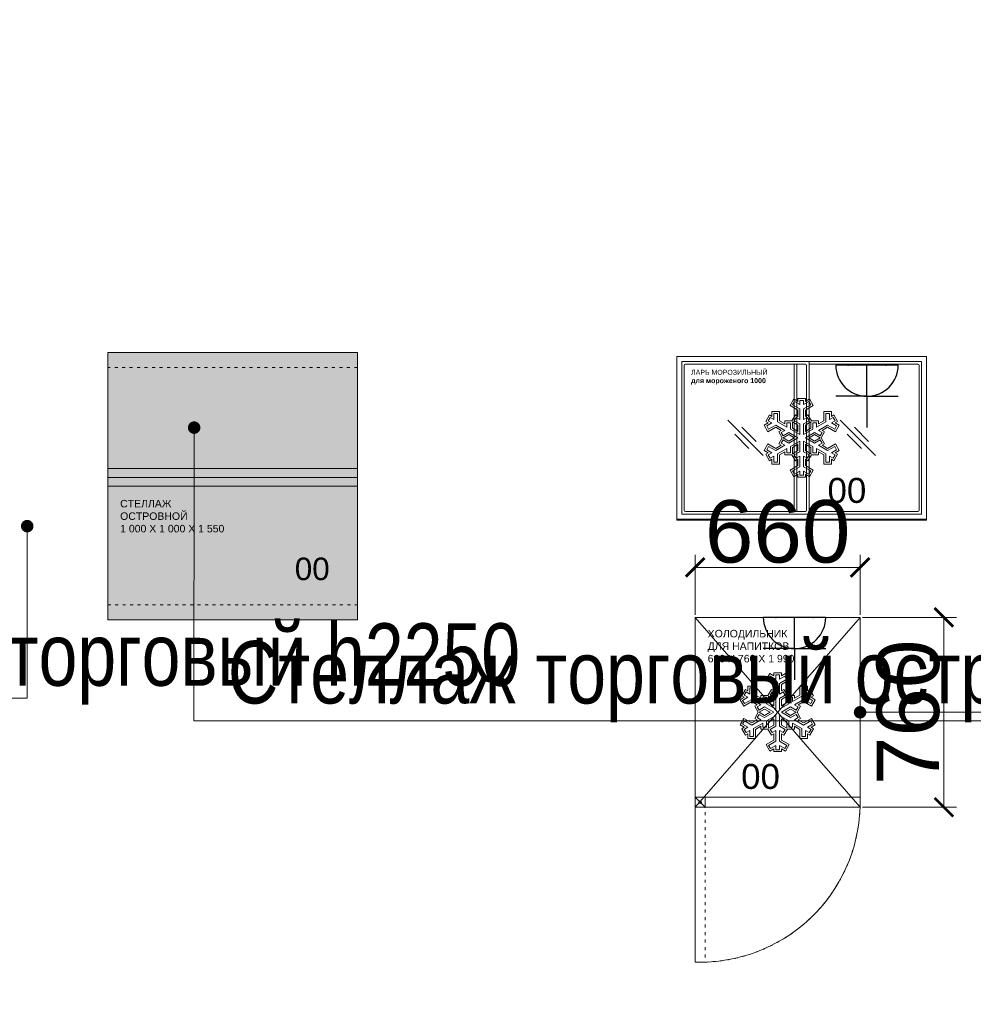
# Model space of a CAD drawing. Header units: millimetres. Extents: x -692150 to 2662533, y -92609 to 65084.
# Tile 617 of 656: x -39124 to -35306, y 36732 to 40674. Entities that reach past the tile are written whole.
import ezdxf
from ezdxf import colors
from ezdxf.entities.mleader import LeaderData, LeaderLine
from ezdxf.math import Vec2, Vec3

# ---------------------------------------------------------------- set-up
doc = ezdxf.new("R2010")
doc.units = ezdxf.units.MM
doc.linetypes.add('ACAD_ISO03W100', pattern=[30, 12, -18])
doc.layers.get('Defpoints').update_dxf_attribs({"color": 30})
doc.layers.add('09_АР_Мебель', color=7, linetype='Continuous', lineweight=9, true_color=0x000000)
doc.layers.add('1. ПОДЛОЖКА', color=7, linetype='Continuous', lineweight=0, true_color=0x9b9292)
doc.layers.add('11_АР_Номер мебели', color=1, linetype='Continuous', lineweight=13, plot=False)
doc.layers.add('17_АР_Текст', color=235, linetype='Continuous', lineweight=0)
doc.layers.add('ЭОМ', color=7, linetype='Continuous')
doc.styles.add('_ТЕКСТОВЫЙ', font='arial.ttf', dxfattribs={"width": 0.8})
doc.styles.get("Standard").update_dxf_attribs({"font": 'arial.ttf'})
doc.dimstyles.new('Standard (100)', dxfattribs={"dimtxt": 250, "dimasz": 75, "dimexe": 50, "dimexo": 10, "dimgap": 15, "dimtad": 1, "dimdec": 0, "dimrnd": 5, "dimtxsty": 'Standard', "dimblk": 'ARCHTICK', "dimcen": 0.09, "dimclrd": 7, "dimclre": 7, "dimclrt": 256, "dimazin": 0, "dimtfac": 1, "dimtdec": 0, "dimtofl": 0, "dimtmove": 1, "dimatfit": 0, "dimfxl": 2, "dimlwd": 0, "dimlwe": 0, "dimarcsym": 0})

# ---------------------------------------------------------------- blocks, each defined once
blk = doc.blocks.new('Стеллаж торговый островной 1000х1000х1550')
at = {"layer": '09_АР_Мебель', "lineweight": 0, "true_color": 0xff52ff, "transparency": 33554483}
h = blk.add_hatch(color=211, dxfattribs=at)
h.dxf.hatch_style = 1
h.paths.add_polyline_path([(1000, 0), (0, 0), (0, -500), (1000, -500)])
h.paths.add_polyline_path([(1000, -500), (0, -500), (0, -1070), (1000, -1070)])
at = {"layer": '09_АР_Мебель'}
for p, q in [((1000, 0), (0, 0)), ((0, 0), (0, -500)), ((1000, -500), (1000, 0)), ((0, -500), (0, -1070)), ((1000, -1070), (1000, -500)), ((1000, -535), (0, -535)), ((0, -1070), (1000, -1070))]:
    blk.add_line(p, q, dxfattribs=at)
at = {"layer": '09_АР_Мебель', "linetype": 'ACAD_ISO03W100', "lineweight": 0}
for p, q in [((1000, -60), (0, -60)), ((0, -1010), (1000, -1010))]:
    blk.add_line(p, q, dxfattribs=at)
at = {"layer": '09_АР_Мебель', "lineweight": 0}
blk.add_line((0, -465), (1000, -465), dxfattribs=at)
at = {"flags": 1}
for tag, p in [('КОД_ОБОРУДОВАНИЯ', (593.6, 78.5)), ('ДОП_ИНФОРМАЦИЯ', (593.6, 26.4)), ('ДОГОВОР', (1035.6, 0))]:
    blk.add_attdef(tag, p, '', height=25, dxfattribs=at)
at = {"layer": '09_АР_Мебель', "insert": (50, -590), "char_height": 30, "attachment_point": 1}
blk.add_mtext_dynamic_manual_height_columns('СТЕЛЛАЖ \\PОСТРОВНОЙ\\P1 000 Х 1 000 Х 1 550', width=770.948, gutter_width=12.5, heights=[0], dxfattribs=at)
at = {"layer": '11_АР_Номер мебели'}
blk.add_attdef('Номер', (749, -911.2), '', height=90, dxfattribs=at)
blk = doc.blocks.new('*U267')
at = {"layer": '1. ПОДЛОЖКА'}
blk.add_lwpolyline([(0, 0), (1000, 0), (1000, -1070), (0, -1070)], close=True, dxfattribs=at)
blk.add_lwpolyline([(1000, -500), (0, -500)], dxfattribs=at)
blk.add_blockref('Стеллаж торговый островной 1000х1000х1550', (0, 0)).add_auto_attribs({'Номер': '00'})
blk = doc.blocks.new('A$C21545FF3')
at = {"layer": 'ЭОМ', "color": 0, "linetype": 'Continuous', "lineweight": 30}
for p, q in [((-125, 125), (-125, 250)), ((-125, 125), (-250, 125)), ((-125, 125), (0, 125)), ((-125, 125), (-125, 0)), ((-250, 0), (0, 0))]:
    blk.add_line(p, q, dxfattribs=at)
blk.add_arc((-125, 0), 125, 0, 180, dxfattribs=at)
for p in [(-200, 0), (-50, 0)]:
    blk.add_point(p, dxfattribs=at)
blk = doc.blocks.new('Холодильник для напитков 660х760х1990')
at = {"layer": '09_АР_Мебель'}
for p, q in [((0, -760), (0, 0)), ((0, 0), (218.5, -251.6)), ((0, 0), (660, 0)), ((441.5, -251.6), (660, 0)), ((660, -760), (660, 0)), ((0, -760), (218.5, -508.4)), ((441.5, -508.4), (660, -760)), ((0, -720), (40, -760)), ((40, -720), (40, -760)), ((660, -760), (0, -760))]:
    blk.add_line(p, q, dxfattribs=at)
at = {"layer": '09_АР_Мебель', "color": 252, "lineweight": 0}
for p, q in [((283.5, -250.5), (298.5, -224.5)), ((293.8, -247.7), (301.3, -234.8)), ((298.5, -224.5), (315, -234)), ((301.3, -234.8), (322.5, -247)), ((315, -234), (315, -222.5)), ((315, -222.5), (345, -222.5)), ((322.5, -247), (322.5, -230)), ((322.5, -230), (337.5, -230)), ((337.5, -230), (337.5, -247)), ((337.5, -247), (358.7, -234.8)), ((345, -222.5), (345, -234)), ((345, -234), (361.5, -224.5)), ((358.7, -234.8), (366.2, -247.7)), ((361.5, -224.5), (376.5, -250.5)), ((211.1, -294), (211.1, -275)), ((211.1, -275), (241.1, -275)), ((241.1, -275), (241.1, -311.3)), ((315, -268.7), (283.5, -250.5)), ((322.5, -264.3), (293.8, -247.7)), ((315, -294), (315, -268.7)), ((322.5, -307), (322.5, -264.3)), ((366.2, -247.7), (337.5, -264.3)), ((337.5, -264.3), (337.5, -307)), ((376.5, -250.5), (345, -268.7)), ((345, -268.7), (345, -294)), ((418.9, -311.3), (418.9, -275)), ((418.9, -275), (448.9, -275)), ((448.9, -275), (448.9, -294)), ((186.1, -314.2), (201.1, -288.3)), ((196.1, -320), (186.1, -314.2)), ((196.3, -311.5), (203.8, -298.5)), ((211.1, -320), (196.3, -311.5)), ((201.1, -288.3), (211.1, -294)), ((203.8, -298.5), (218.6, -307)), ((218.6, -307), (218.6, -282.5)), ((218.6, -282.5), (233.6, -282.5)), ((233.6, -282.5), (233.6, -315.7)), ((241.1, -311.3), (263, -324)), ((263, -324), (263, -312.5)), ((263, -312.5), (291, -312.5)), ((291, -312.5), (305, -288.3)), ((300.3, -311.5), (307.8, -298.5)), ((322.5, -324.3), (300.3, -311.5)), ((305, -288.3), (315, -294)), ((307.8, -298.5), (322.5, -307)), ((337.5, -307), (352.2, -298.5)), ((359.7, -311.5), (337.5, -324.3)), ((345, -294), (355, -288.3)), ((352.2, -298.5), (359.7, -311.5)), ((355, -288.3), (369, -312.5)), ((369, -312.5), (397, -312.5)), ((397, -324), (418.9, -311.3)), ((397, -312.5), (397, -324)), ((426.4, -315.7), (426.4, -282.5)), ((426.4, -282.5), (441.4, -282.5)), ((441.4, -282.5), (441.4, -307)), ((441.4, -307), (456.2, -298.5)), ((448.9, -294), (458.9, -288.3)), ((463.7, -311.5), (448.9, -320)), ((456.2, -298.5), (463.7, -311.5)), ((458.9, -288.3), (473.9, -314.2)), ((473.9, -314.2), (463.9, -320)), ((179.6, -329.5), (196.1, -320)), ((194.6, -355.5), (179.6, -329.5)), ((189.9, -332.3), (211.1, -320)), ((197.4, -345.2), (189.9, -332.3)), ((226.1, -337.3), (194.6, -355.5)), ((226.1, -328.7), (197.4, -345.2)), ((263, -350), (226.1, -328.7)), ((248, -350), (226.1, -337.3)), ((233.6, -315.7), (270.5, -337)), ((238.1, -355.8), (248, -350)), ((248.3, -358.5), (263, -350)), ((270.5, -337), (270.5, -320)), ((270.5, -320), (285.5, -320)), ((285.5, -320), (285.5, -345.7)), ((285.5, -345.7), (322.5, -367)), ((315, -328.7), (293, -316)), ((293, -316), (293, -341.3)), ((293, -341.3), (315, -354)), ((315, -354), (315, -328.7)), ((322.5, -367), (322.5, -324.3)), ((337.5, -324.3), (337.5, -367)), ((337.5, -367), (374.5, -345.7)), ((367, -316), (345, -328.7)), ((345, -328.7), (345, -354)), ((345, -354), (367, -341.3)), ((367, -341.3), (367, -316)), ((374.5, -345.7), (374.5, -320)), ((374.5, -320), (389.5, -320)), ((389.5, -337), (426.4, -315.7)), ((389.5, -320), (389.5, -337)), ((433.9, -328.7), (397, -350)), ((397, -350), (411.7, -358.5)), ((433.9, -337.3), (412, -350)), ((412, -350), (421.9, -355.8)), ((462.6, -345.2), (433.9, -328.7)), ((465.4, -355.5), (433.9, -337.3)), ((448.9, -320), (470.1, -332.3)), ((470.1, -332.3), (462.6, -345.2)), ((463.9, -320), (480.4, -329.5)), ((480.4, -329.5), (465.4, -355.5)), ((252.1, -380), (238.1, -355.8)), ((238.1, -404.2), (252.1, -380)), ((255.8, -371.5), (248.3, -358.5)), ((248.3, -401.5), (255.8, -388.5)), ((278, -358.7), (255.8, -371.5)), ((255.8, -388.5), (278, -401.3)), ((278, -367.3), (256.1, -380)), ((256.1, -380), (278, -392.7)), ((315, -380), (278, -358.7)), ((300, -380), (278, -367.3)), ((278, -401.3), (315, -380)), ((278, -392.7), (300, -380)), ((322.5, -393), (285.5, -414.3)), ((322.5, -435.7), (322.5, -393)), ((337.5, -393), (337.5, -435.7)), ((374.5, -414.3), (337.5, -393)), ((382, -358.7), (345, -380)), ((345, -380), (382, -401.3)), ((382, -367.3), (360, -380)), ((360, -380), (382, -392.7)), ((404.2, -371.5), (382, -358.7)), ((403.9, -380), (382, -367.3)), ((382, -392.7), (403.9, -380)), ((382, -401.3), (404.2, -388.5)), ((411.7, -358.5), (404.2, -371.5)), ((404.2, -388.5), (411.7, -401.5)), ((421.9, -355.8), (407.9, -380)), ((407.9, -380), (421.9, -404.2)), ((179.6, -430.5), (194.6, -404.5)), ((196.1, -440), (179.6, -430.5)), ((189.9, -427.7), (197.4, -414.8)), ((211.1, -440), (189.9, -427.7)), ((194.6, -404.5), (226.1, -422.7)), ((197.4, -414.8), (226.1, -431.3)), ((226.1, -431.3), (263, -410)), ((226.1, -422.7), (248, -410)), ((270.5, -423), (233.6, -444.3)), ((248, -410), (238.1, -404.2)), ((263, -410), (248.3, -401.5)), ((270.5, -440), (270.5, -423)), ((285.5, -414.3), (285.5, -440)), ((315, -406), (293, -418.7)), ((293, -418.7), (293, -444)), ((293, -444), (315, -431.3)), ((315, -431.3), (315, -406)), ((345, -406), (345, -431.3)), ((367, -418.7), (345, -406)), ((345, -431.3), (367, -444)), ((367, -444), (367, -418.7)), ((374.5, -440), (374.5, -414.3)), ((426.4, -444.3), (389.5, -423)), ((389.5, -423), (389.5, -440)), ((411.7, -401.5), (397, -410)), ((397, -410), (433.9, -431.3)), ((421.9, -404.2), (412, -410)), ((412, -410), (433.9, -422.7)), ((433.9, -422.7), (465.4, -404.5)), ((433.9, -431.3), (462.6, -414.8)), ((470.1, -427.7), (448.9, -440)), ((462.6, -414.8), (470.1, -427.7)), ((480.4, -430.5), (463.9, -440)), ((465.4, -404.5), (480.4, -430.5)), ((186.1, -445.8), (196.1, -440)), ((201.1, -471.7), (186.1, -445.8)), ((196.3, -448.5), (211.1, -440)), ((203.8, -461.5), (196.3, -448.5)), ((211.1, -466), (201.1, -471.7)), ((218.6, -453), (203.8, -461.5)), ((211.1, -485), (211.1, -466)), ((218.6, -477.5), (218.6, -453)), ((233.6, -444.3), (233.6, -477.5)), ((263, -436), (241.1, -448.7)), ((241.1, -448.7), (241.1, -485)), ((263, -447.5), (263, -436)), ((291, -447.5), (263, -447.5)), ((285.5, -440), (270.5, -440)), ((305, -471.7), (291, -447.5)), ((322.5, -435.7), (300.3, -448.5)), ((300.3, -448.5), (322.5, -435.7)), ((300.3, -448.5), (307.8, -461.5)), ((307.8, -461.5), (300.3, -448.5)), ((315, -466), (305, -471.7)), ((322.5, -453), (307.8, -461.5)), ((322.5, -453), (307.8, -461.5)), ((315, -491.3), (315, -466)), ((322.5, -495.7), (322.5, -453)), ((322.5, -495.7), (322.5, -453)), ((337.5, -435.7), (359.7, -448.5)), ((337.5, -435.7), (359.7, -448.5)), ((337.5, -495.7), (337.5, -453)), ((337.5, -453), (352.2, -461.5)), ((352.2, -461.5), (337.5, -453)), ((337.5, -453), (337.5, -495.7)), ((355, -471.7), (345, -466)), ((345, -466), (345, -491.3)), ((359.7, -448.5), (352.2, -461.5)), ((359.7, -448.5), (352.2, -461.5)), ((369, -447.5), (355, -471.7)), ((397, -447.5), (369, -447.5)), ((389.5, -440), (374.5, -440)), ((418.9, -448.7), (397, -436)), ((397, -436), (397, -447.5)), ((418.9, -485), (418.9, -448.7)), ((426.4, -477.5), (426.4, -444.3)), ((456.2, -461.5), (441.4, -453)), ((441.4, -453), (441.4, -477.5)), ((448.9, -440), (463.7, -448.5)), ((448.9, -466), (448.9, -485)), ((458.9, -471.7), (448.9, -466)), ((463.7, -448.5), (456.2, -461.5)), ((473.9, -445.8), (458.9, -471.7)), ((463.9, -440), (473.9, -445.8)), ((241.1, -485), (211.1, -485)), ((233.6, -477.5), (218.6, -477.5)), ((283.5, -509.5), (315, -491.3)), ((298.5, -535.5), (283.5, -509.5)), ((322.5, -495.7), (293.8, -512.3)), ((293.8, -512.3), (322.5, -495.7)), ((301.3, -525.2), (293.8, -512.3)), ((301.3, -525.2), (293.8, -512.3)), ((337.5, -495.7), (366.2, -512.3)), ((337.5, -495.7), (366.2, -512.3)), ((345, -491.3), (376.5, -509.5)), ((358.7, -525.2), (366.2, -512.3)), ((366.2, -512.3), (358.7, -525.2)), ((376.5, -509.5), (361.5, -535.5)), ((448.9, -485), (418.9, -485)), ((441.4, -477.5), (426.4, -477.5)), ((315, -526), (298.5, -535.5)), ((322.5, -513), (301.3, -525.2)), ((315, -537.5), (315, -526)), ((345, -537.5), (315, -537.5)), ((322.5, -530), (322.5, -513)), ((337.5, -530), (322.5, -530)), ((358.7, -525.2), (337.5, -513)), ((337.5, -513), (337.5, -530)), ((361.5, -535.5), (345, -526)), ((345, -526), (345, -537.5))]:
    blk.add_line(p, q, dxfattribs=at)
at = {"layer": '09_АР_Мебель', "color": 252}
for p, q in [((218.5, -251.6), (441.5, -508.4)), ((218.5, -508.4), (441.5, -251.6))]:
    blk.add_line(p, q, dxfattribs=at)
at = {"layer": '09_АР_Мебель'}
blk.add_lwpolyline([(0, -720), (660, -720), (660, -760), (0, -760)], close=True, dxfattribs=at)
at = {"layer": '09_АР_Мебель', "linetype": 'ACAD_ISO03W100'}
blk.add_lwpolyline([(40, -720), (40, -1380), (0, -1380), (0, -720)], close=True, dxfattribs=at)
at = {"layer": '09_АР_Мебель'}
blk.add_circle((20, -740), 5, dxfattribs=at)
at = {"layer": '09_АР_Мебель', "linetype": 'ACAD_ISO03W100'}
blk.add_arc((20, -740), 640.3, 271.7899, 358.2101, dxfattribs=at)
at = {"layer": '1. ПОДЛОЖКА'}
blk.add_lwpolyline([(660, 0), (660, -760), (0, -760), (0, 0)], close=True, dxfattribs=at)
blk.add_lwpolyline([(0, -760), (0, -1380, 0.414214), (660, -760)], format="xyb", dxfattribs=at)
at = {"layer": 'ЭОМ', "lineweight": 15, "rotation": 180}
blk.add_blockref('A$C21545FF3', (272.6, 0), dxfattribs=at)
at = {"flags": 1}
for tag, p in [('КОД_ОБОРУДОВАНИЯ', (298.7, 78.4)), ('ДОП_ИНФОРМАЦИЯ', (298.7, 26.3)), ('ДОГОВОР', (709.1, -42.6))]:
    blk.add_attdef(tag, p, '', height=25, dxfattribs=at)
at = {"layer": '09_АР_Мебель', "insert": (50, -50), "char_height": 30, "attachment_point": 1}
blk.add_mtext_dynamic_manual_height_columns('ХОЛОДИЛЬНИК\\PДЛЯ НАПИТКОВ\\P660 Х 760 Х 1 990', width=610, gutter_width=12.5, heights=[0], dxfattribs=at)
at = {"layer": '11_АР_Номер мебели'}
blk.add_attdef('Номер', (183.9, -686.8), '', height=100, dxfattribs=at)
blk = doc.blocks.new('_Dot')
at = {"color": 0, "linetype": 'ByBlock', "lineweight": -2}
blk.add_line((-0.5, 0), (-1, 0), dxfattribs=at)
at = {"color": 0, "linetype": 'ByBlock', "const_width": 0.5}
blk.add_lwpolyline([(-0.25, 0, 1), (0.25, 0, 1)], format="xyb", close=True, dxfattribs=at)
blk = doc.blocks.new('Ларь для мороженого 1000х650х880')
at = {"layer": '09_АР_Мебель'}
for p, q in [((0, -650), (0, 0)), ((0, 0), (1000, 0)), ((1000, -650), (1000, 0)), ((20, -630), (20, -20)), ((20, -20), (980, -20)), ((30, -615), (30, -35)), ((35, -30), (515, -30)), ((470, -30), (470, -157.7)), ((480, -30), (470, -30)), ((480, -156.2), (480, -30)), ((520, -156.2), (520, -35)), ((530, -20), (530, -157.7)), ((530, -30), (965, -30)), ((970, -35), (970, -615)), ((980, -20), (980, -630)), ((470, -492.3), (470, -620)), ((480, -620), (480, -493.8)), ((520, -615), (520, -493.8)), ((530, -492.3), (530, -630)), ((980, -630), (20, -630)), ((515, -620), (35, -620)), ((965, -620), (530, -620)), ((1000, -650), (0, -650))]:
    blk.add_line(p, q, dxfattribs=at)
at = {"layer": '09_АР_Мебель', "color": 252}
for p, q in [((480, -156.2), (480, -493.8)), ((520, -156.2), (520, -493.8)), ((470, -492.3), (470, -157.7)), ((530, -492.3), (530, -157.7))]:
    blk.add_line(p, q, dxfattribs=at)
at = {"layer": '09_АР_Мебель', "color": 252, "lineweight": 0}
for p, q in [((453.5, -195.5), (468.5, -169.5)), ((485, -213.7), (453.5, -195.5)), ((463.8, -192.7), (471.3, -179.8)), ((492.5, -209.3), (463.8, -192.7)), ((468.5, -169.5), (485, -179)), ((471.3, -179.8), (492.5, -192)), ((485, -179), (485, -167.5)), ((485, -167.5), (515, -167.5)), ((492.5, -192), (492.5, -175)), ((492.5, -175), (507.5, -175)), ((507.5, -175), (507.5, -192)), ((507.5, -192), (528.7, -179.8)), ((536.2, -192.7), (507.5, -209.3)), ((515, -167.5), (515, -179)), ((515, -179), (531.5, -169.5)), ((546.5, -195.5), (515, -213.7)), ((528.7, -179.8), (536.2, -192.7)), ((531.5, -169.5), (546.5, -195.5)), ((356.1, -259.2), (371.1, -233.3)), ((371.1, -233.3), (381.1, -239)), ((381.1, -239), (381.1, -220)), ((381.1, -220), (411.1, -220)), ((388.6, -252), (388.6, -227.5)), ((388.6, -227.5), (403.6, -227.5)), ((403.6, -227.5), (403.6, -260.7)), ((411.1, -220), (411.1, -256.3)), ((461, -257.5), (475, -233.3)), ((475, -233.3), (485, -239)), ((485, -239), (485, -213.7)), ((492.5, -252), (492.5, -209.3)), ((507.5, -209.3), (507.5, -252)), ((515, -213.7), (515, -239)), ((515, -239), (525, -233.3)), ((525, -233.3), (539, -257.5)), ((588.9, -256.3), (588.9, -220)), ((588.9, -220), (618.9, -220)), ((596.4, -260.7), (596.4, -227.5)), ((596.4, -227.5), (611.4, -227.5)), ((611.4, -227.5), (611.4, -252)), ((618.9, -220), (618.9, -239)), ((618.9, -239), (628.9, -233.3)), ((628.9, -233.3), (643.9, -259.2)), ((349.6, -274.5), (366.1, -265)), ((364.6, -300.5), (349.6, -274.5)), ((366.1, -265), (356.1, -259.2)), ((359.9, -277.3), (381.1, -265)), ((366.3, -256.5), (373.8, -243.5)), ((381.1, -265), (366.3, -256.5)), ((396.1, -273.7), (367.4, -290.2)), ((373.8, -243.5), (388.6, -252)), ((433, -295), (396.1, -273.7)), ((403.6, -260.7), (440.5, -282)), ((411.1, -256.3), (433, -269)), ((433, -269), (433, -257.5)), ((433, -257.5), (461, -257.5)), ((440.5, -282), (440.5, -265)), ((440.5, -265), (455.5, -265)), ((455.5, -265), (455.5, -290.7)), ((485, -273.7), (463, -261)), ((463, -261), (463, -286.3)), ((470.3, -256.5), (477.8, -243.5)), ((492.5, -269.3), (470.3, -256.5)), ((477.8, -243.5), (492.5, -252)), ((485, -299), (485, -273.7)), ((492.5, -312), (492.5, -269.3)), ((507.5, -252), (522.2, -243.5)), ((529.7, -256.5), (507.5, -269.3)), ((507.5, -269.3), (507.5, -312)), ((537, -261), (515, -273.7)), ((515, -273.7), (515, -299)), ((522.2, -243.5), (529.7, -256.5)), ((537, -286.3), (537, -261)), ((539, -257.5), (567, -257.5)), ((544.5, -290.7), (544.5, -265)), ((544.5, -265), (559.5, -265)), ((559.5, -282), (596.4, -260.7)), ((559.5, -265), (559.5, -282)), ((567, -269), (588.9, -256.3)), ((567, -257.5), (567, -269)), ((603.9, -273.7), (567, -295)), ((632.6, -290.2), (603.9, -273.7)), ((611.4, -252), (626.2, -243.5)), ((633.7, -256.5), (618.9, -265)), ((618.9, -265), (640.1, -277.3)), ((626.2, -243.5), (633.7, -256.5)), ((643.9, -259.2), (633.9, -265)), ((633.9, -265), (650.4, -274.5)), ((650.4, -274.5), (635.4, -300.5)), ((367.4, -290.2), (359.9, -277.3)), ((396.1, -282.3), (364.6, -300.5)), ((418, -295), (396.1, -282.3)), ((408.1, -300.8), (418, -295)), ((422.1, -325), (408.1, -300.8)), ((418.3, -303.5), (433, -295)), ((425.8, -316.5), (418.3, -303.5)), ((448, -303.7), (425.8, -316.5)), ((448, -312.3), (426.1, -325)), ((485, -325), (448, -303.7)), ((470, -325), (448, -312.3)), ((455.5, -290.7), (492.5, -312)), ((463, -286.3), (485, -299)), ((507.5, -312), (544.5, -290.7)), ((515, -299), (537, -286.3)), ((552, -303.7), (515, -325)), ((552, -312.3), (530, -325)), ((574.2, -316.5), (552, -303.7)), ((573.9, -325), (552, -312.3)), ((567, -295), (581.7, -303.5)), ((581.7, -303.5), (574.2, -316.5)), ((591.9, -300.8), (577.9, -325)), ((603.9, -282.3), (582, -295)), ((582, -295), (591.9, -300.8)), ((635.4, -300.5), (603.9, -282.3)), ((640.1, -277.3), (632.6, -290.2)), ((349.6, -375.5), (364.6, -349.5)), ((364.6, -349.5), (396.1, -367.7)), ((408.1, -349.2), (422.1, -325)), ((418, -355), (408.1, -349.2)), ((418.3, -346.5), (425.8, -333.5)), ((433, -355), (418.3, -346.5)), ((425.8, -333.5), (448, -346.3)), ((426.1, -325), (448, -337.7)), ((448, -346.3), (485, -325)), ((448, -337.7), (470, -325)), ((492.5, -338), (455.5, -359.3)), ((485, -351), (463, -363.7)), ((485, -376.3), (485, -351)), ((492.5, -380.7), (492.5, -338)), ((507.5, -338), (507.5, -380.7)), ((544.5, -359.3), (507.5, -338)), ((515, -325), (552, -346.3)), ((515, -351), (515, -376.3)), ((537, -363.7), (515, -351)), ((530, -325), (552, -337.7)), ((552, -337.7), (573.9, -325)), ((552, -346.3), (574.2, -333.5)), ((581.7, -346.5), (567, -355)), ((574.2, -333.5), (581.7, -346.5)), ((577.9, -325), (591.9, -349.2)), ((591.9, -349.2), (582, -355)), ((603.9, -367.7), (635.4, -349.5)), ((635.4, -349.5), (650.4, -375.5)), ((366.1, -385), (349.6, -375.5)), ((356.1, -390.8), (366.1, -385)), ((371.1, -416.7), (356.1, -390.8)), ((359.9, -372.7), (367.4, -359.8)), ((381.1, -385), (359.9, -372.7)), ((366.3, -393.5), (381.1, -385)), ((373.8, -406.5), (366.3, -393.5)), ((367.4, -359.8), (396.1, -376.3)), ((396.1, -376.3), (433, -355)), ((396.1, -367.7), (418, -355)), ((440.5, -368), (403.6, -389.3)), ((403.6, -389.3), (403.6, -422.5)), ((433, -381), (411.1, -393.7)), ((411.1, -393.7), (411.1, -430)), ((433, -392.5), (433, -381)), ((461, -392.5), (433, -392.5)), ((440.5, -385), (440.5, -368)), ((455.5, -385), (440.5, -385)), ((455.5, -359.3), (455.5, -385)), ((475, -416.7), (461, -392.5)), ((463, -363.7), (463, -389)), ((463, -389), (485, -376.3)), ((492.5, -380.7), (470.3, -393.5)), ((470.3, -393.5), (492.5, -380.7)), ((470.3, -393.5), (477.8, -406.5)), ((477.8, -406.5), (470.3, -393.5)), ((507.5, -380.7), (529.7, -393.5)), ((507.5, -380.7), (529.7, -393.5)), ((515, -376.3), (537, -389)), ((529.7, -393.5), (522.2, -406.5)), ((529.7, -393.5), (522.2, -406.5)), ((539, -392.5), (525, -416.7)), ((537, -389), (537, -363.7)), ((567, -392.5), (539, -392.5)), ((544.5, -385), (544.5, -359.3)), ((559.5, -385), (544.5, -385)), ((596.4, -389.3), (559.5, -368)), ((559.5, -368), (559.5, -385)), ((567, -355), (603.9, -376.3)), ((588.9, -393.7), (567, -381)), ((567, -381), (567, -392.5)), ((582, -355), (603.9, -367.7)), ((588.9, -430), (588.9, -393.7)), ((596.4, -422.5), (596.4, -389.3)), ((603.9, -376.3), (632.6, -359.8)), ((640.1, -372.7), (618.9, -385)), ((618.9, -385), (633.7, -393.5)), ((633.7, -393.5), (626.2, -406.5)), ((643.9, -390.8), (628.9, -416.7)), ((632.6, -359.8), (640.1, -372.7)), ((650.4, -375.5), (633.9, -385)), ((633.9, -385), (643.9, -390.8)), ((381.1, -411), (371.1, -416.7)), ((388.6, -398), (373.8, -406.5)), ((381.1, -430), (381.1, -411)), ((411.1, -430), (381.1, -430)), ((388.6, -422.5), (388.6, -398)), ((403.6, -422.5), (388.6, -422.5)), ((485, -411), (475, -416.7)), ((492.5, -398), (477.8, -406.5)), ((492.5, -398), (477.8, -406.5)), ((485, -436.3), (485, -411)), ((492.5, -440.7), (492.5, -398)), ((492.5, -440.7), (492.5, -398)), ((507.5, -440.7), (507.5, -398)), ((507.5, -398), (522.2, -406.5)), ((522.2, -406.5), (507.5, -398)), ((507.5, -398), (507.5, -440.7)), ((525, -416.7), (515, -411)), ((515, -411), (515, -436.3)), ((618.9, -430), (588.9, -430)), ((611.4, -422.5), (596.4, -422.5)), ((626.2, -406.5), (611.4, -398)), ((611.4, -398), (611.4, -422.5)), ((618.9, -411), (618.9, -430)), ((628.9, -416.7), (618.9, -411)), ((453.5, -454.5), (485, -436.3)), ((468.5, -480.5), (453.5, -454.5)), ((492.5, -440.7), (463.8, -457.3)), ((463.8, -457.3), (492.5, -440.7)), ((471.3, -470.2), (463.8, -457.3)), ((471.3, -470.2), (463.8, -457.3)), ((485, -471), (468.5, -480.5)), ((492.5, -458), (471.3, -470.2)), ((485, -482.5), (485, -471)), ((492.5, -475), (492.5, -458)), ((507.5, -440.7), (536.2, -457.3)), ((507.5, -440.7), (536.2, -457.3)), ((528.7, -470.2), (507.5, -458)), ((507.5, -458), (507.5, -475)), ((515, -436.3), (546.5, -454.5)), ((531.5, -480.5), (515, -471)), ((515, -471), (515, -482.5)), ((528.7, -470.2), (536.2, -457.3)), ((536.2, -457.3), (528.7, -470.2)), ((546.5, -454.5), (531.5, -480.5)), ((515, -482.5), (485, -482.5)), ((507.5, -475), (492.5, -475))]:
    blk.add_line(p, q, dxfattribs=at)
at = {"layer": '09_АР_Мебель', "color": 251, "lineweight": 0}
for p, q in [((345.7, -395.7), (204.3, -254.3)), ((795.7, -395.7), (654.3, -254.3)), ((289.1, -367.4), (232.6, -310.9)), ((317.4, -339.1), (260.9, -282.6)), ((739.1, -367.4), (682.6, -310.9)), ((767.4, -339.1), (710.9, -282.6))]:
    blk.add_line(p, q, dxfattribs=at)
at = {"layer": '09_АР_Мебель'}
for centre, start, end in [((35, -35), 90, 180), ((515, -35), 0, 90), ((965, -35), 0, 90), ((35, -615), 180, 270), ((515, -615), 270, 0), ((965, -615), 270, 0)]:
    blk.add_arc(centre, 5, start, end, dxfattribs=at)
at = {"flags": 1}
for tag, p in [('КОД_ОБОРУДОВАНИЯ', (606.4, 67.2)), ('ДОП_ИНФОРМАЦИЯ', (606.4, 15)), ('ДОГОВОР', (1024.8, -26.5))]:
    blk.add_attdef(tag, p, '', height=25, dxfattribs=at)
at = {"layer": '09_АР_Мебель', "insert": (57.3, -52.8), "char_height": 20, "attachment_point": 1}
blk.add_mtext_dynamic_manual_height_columns('ЛАРЬ МОРОЗИЛЬНЫЙ\\P{\\fArial|b1|i0|c204|p34;для мороженого 1000}', width=359.11, gutter_width=12.5, heights=[0], dxfattribs=at)
at = {"layer": '11_АР_Номер мебели'}
blk.add_attdef('Номер', (603.4, -585.5), '', height=100, dxfattribs=at)
blk = doc.blocks.new('*U268')
at = {"layer": '1. ПОДЛОЖКА'}
blk.add_lwpolyline([(1000, 0), (0, 0), (0, -655), (1000, -655)], close=True, dxfattribs=at)
at = {"color": 252}
blk.add_blockref('Ларь для мороженого 1000х650х880', (0, 0), dxfattribs=at).add_auto_attribs({'Номер': '00'})
at = {"layer": 'ЭОМ', "lineweight": 15, "rotation": 180}
blk.add_blockref('A$C21545FF3', (636.4, -33.7), dxfattribs=at)
blk = doc.blocks.new('_ArchTick')
at = {"color": 0, "linetype": 'ByBlock', "const_width": 0.15}
blk.add_lwpolyline([(-0.5, -0.5), (0.5, 0.5)], dxfattribs=at)
blk = doc.blocks.new('*D126')
at = {"color": 7, "lineweight": 0, "transparency": 16777216}
for p, q in [((-35749.3, 38281), (-35373.7, 38281)), ((-35423.7, 37521), (-35423.7, 38281)), ((-35749.3, 37521), (-35373.7, 37521))]:
    blk.add_line(p, q, dxfattribs=at)
at = {"layer": 'Defpoints', "color": 0, "transparency": 16777216}
for p in [(-35759.3, 38281), (-35423.7, 38281), (-35759.3, 37521)]:
    blk.add_point(p, dxfattribs=at)
at = {"color": 7, "lineweight": 0, "transparency": 16777216, "xscale": 75, "yscale": 75, "zscale": 75}
for p, rotation in [((-35423.7, 38281), 90), ((-35423.7, 37521), 270)]:
    blk.add_blockref('_ArchTick', p, dxfattribs=dict(at, rotation=rotation))
at = {"transparency": 16777216, "insert": (-35566.3, 37901), "char_height": 250, "attachment_point": 5, "rotation": 90}
blk.add_mtext('760', dxfattribs=at)
blk = doc.blocks.new('*D127')
at = {"color": 7, "lineweight": 0, "transparency": 16777216}
for p, q in [((-36419.3, 38291), (-36419.3, 38531)), ((-35759.3, 38291), (-35759.3, 38531)), ((-35759.3, 38481), (-36419.3, 38481))]:
    blk.add_line(p, q, dxfattribs=at)
at = {"layer": 'Defpoints', "color": 0, "transparency": 16777216}
for p in [(-36419.3, 38481), (-36419.3, 38281), (-35759.3, 38281)]:
    blk.add_point(p, dxfattribs=at)
at = {"color": 7, "lineweight": 0, "transparency": 16777216, "xscale": 75, "yscale": 75, "zscale": 75, "rotation": 180}
blk.add_blockref('_ArchTick', (-36419.3, 38481), dxfattribs=at)
at = {"color": 7, "lineweight": 0, "transparency": 16777216, "xscale": 75, "yscale": 75, "zscale": 75}
blk.add_blockref('_ArchTick', (-35759.3, 38481), dxfattribs=at)
at = {"transparency": 16777216, "insert": (-36089.3, 38623.6), "char_height": 250, "attachment_point": 5}
blk.add_mtext('660', dxfattribs=at)

msp = doc.modelspace()

# ---------------------------------------------------------------- block references
for name, p in [('*U267', (-38771.5, 39341.3)), ('*U268', (-36493.1, 39324.7))]:
    msp.add_blockref(name, p)
at = {"color": 252}
msp.add_blockref('Холодильник для напитков 660х760х1990', (-36419.3, 38281), dxfattribs=at).add_auto_attribs({'Номер': '00'})

# ---------------------------------------------------------------- texts
at = {"layer": 'Defpoints', "lineweight": 35, "insert": (-42034, 40602), "char_height": 700, "attachment_point": 1, "style": '_ТЕКСТОВЫЙ'}
msp.add_mtext_dynamic_manual_height_columns('{\\fArial|b1|i0|c204|p34;\\H0.79167x;\\C32;\\c2648525;Торговля}', width=7546.496, gutter_width=12.5, heights=[0], dxfattribs=at)

# ---------------------------------------------------------------- dimensions: what is measured, and where the dimension line sits
dim = msp.add_linear_dim(base=(-36419.3, 38481), p1=(-35759.3, 38281), p2=(-36419.3, 38281), dimstyle='Standard (100)')
dim.commit()
dim.dimension.update_dxf_attribs({"geometry": '*D127', "text_midpoint": (-36089.3, 38623.6)})
dim = msp.add_linear_dim(base=(-35423.7, 38281), p1=(-35759.3, 37521), p2=(-35759.3, 38281), angle=90, dimstyle='Standard (100)')
dim.commit()
dim.dimension.update_dxf_attribs({"geometry": '*D126', "text_midpoint": (-35566.3, 37901)})

# ---------------------------------------------------------------- leaders
at = {"layer": '17_АР_Текст', "lineweight": 18}
ml = msp.add_multileader_mtext('Standard', dxfattribs=at)
ml.set_content('Клиентский зал {\\L0,0}', color=256, style='_ТЕКСТОВЫЙ')
ml.set_leader_properties(lineweight=0)
ml.set_arrow_properties(name='DOT')
ml.build(insert=Vec2(0, 0))
ml.multileader.update_dxf_attribs({"text_left_attachment_type": 6, "text_right_attachment_type": 6, "dogleg_length": 0.36, "arrow_head_size": 50, "scale": 100})
ctx = ml.context
ctx.base_point, ctx.scale, ctx.char_height, ctx.arrow_head_size, ctx.landing_gap_size, ctx.plane_origin = Vec3(-37947.6, 48659.5), 100, 250, 50, 100, Vec3(-30901.1, 52193.2)
ctx.left_attachment, ctx.right_attachment, ctx.attachment_type = 6, 6, 2
notes = []
notes.append((ctx, [(0, (0, 0, 0), (0, 0), (1, 0), 1, [])]))
ctx.mtext.insert, ctx.mtext.width, ctx.mtext.defined_height, ctx.mtext.flow_direction = Vec3(-37847.6, 48959.5), 2751.828, 815.5, 5
at = {"layer": '17_АР_Текст', "color": 1, "lineweight": 18}
ml = msp.add_multileader_mtext('Standard', dxfattribs=at)
ml.set_content('{\\C1;Карманы для бланков только в СОПС}', color=1, style='_ТЕКСТОВЫЙ')
ml.set_leader_properties(lineweight=0)
ml.set_arrow_properties(name='DOT')
ml.build(insert=Vec2(0, 0))
ml.multileader.update_dxf_attribs({"text_left_attachment_type": 6, "text_right_attachment_type": 6, "dogleg_length": 0.36, "arrow_head_size": 50, "scale": 100})
ctx = ml.context
ctx.base_point, ctx.scale, ctx.char_height, ctx.arrow_head_size, ctx.landing_gap_size, ctx.plane_origin = Vec3(-29314.5, 48068.2), 100, 100, 50, 100, Vec3(-25566.9, 52909.1)
ctx.left_attachment, ctx.right_attachment, ctx.text_align_type, ctx.attachment_type = 6, 6, 1, 2
notes.append((ctx, [(0, (0, 0, 0), (0, 0), (1, 0), 1, [])]))
ctx.mtext.insert, ctx.mtext.width, ctx.mtext.defined_height, ctx.mtext.alignment, ctx.mtext.flow_direction = Vec3(-27210.6, 48368.2), 4035.238, 815.5, 2, 5
ml = msp.add_multileader_mtext('Standard', dxfattribs=at)
ml.set_content('{\\fCalibri|b0|i0|c204|p34;\\H0.91667x;\\LКарманы для бланков\\l - СОПС, крепятся на стол МГН и стол для ЦСУ (1400 мм.);\\P\\LИнформ. Стенд А4 на 8 карманов\\l - ГОПС/СОПС, крепится по старым правилам, при отсутствии возможности крепления особенно в СОПСах (отсутствие свободного места на стене или нехватка стены по длине - размещается папка с информацией на столе МГН или столе для ЦСУ).\\P\\LРекламно_информационный стенд\\l - ГОПС/СОПС размещается в клиентском зале, также возможно размещение в тамбуре при условии хорошей освещенности и при условии открывания двери стенд будет виден более чем на 50%. Также стенд должен находиться в прямой видимости для клиентов и ничем не загораживаться.}', color=1, style='_ТЕКСТОВЫЙ')
ml.set_leader_properties(lineweight=0)
ml.set_arrow_properties(name='DOT')
ml.build(insert=Vec2(0, 0))
ml.multileader.update_dxf_attribs({"text_left_attachment_type": 6, "text_right_attachment_type": 6, "dogleg_length": 0.36, "arrow_head_size": 50, "scale": 100})
ctx = ml.context
ctx.base_point, ctx.scale, ctx.char_height, ctx.arrow_head_size, ctx.landing_gap_size, ctx.plane_origin = Vec3(-27020.9, 45459.4), 100, 100, 50, 100, Vec3(-22944.2, 54969.1)
ctx.left_attachment, ctx.right_attachment, ctx.text_align_type, ctx.attachment_type = 6, 6, 1, 2
notes.append((ctx, [(0, (0, 0, 0), (0, 0), (1, 0), 1, [])]))
ctx.mtext.insert, ctx.mtext.width, ctx.mtext.defined_height, ctx.mtext.alignment, ctx.mtext.flow_direction = Vec3(-24919.4, 45773.6), 2892.94, 2008.7, 2, 5
at = {"layer": '17_АР_Текст', "lineweight": 18}
ml = msp.add_multileader_mtext('Standard', dxfattribs=at)
ml.set_content('Стеллаж торговый островной', color=256, style='_ТЕКСТОВЫЙ')
ml.set_leader_properties(lineweight=0)
ml.set_arrow_properties(name='DOT')
ml.build(insert=Vec2(0, 0))
ml.multileader.update_dxf_attribs({"text_left_attachment_type": 6, "text_right_attachment_type": 6, "dogleg_length": 0.36, "arrow_head_size": 50, "scale": 100})
ctx = ml.context
ctx.base_point, ctx.scale, ctx.char_height, ctx.arrow_head_size, ctx.landing_gap_size, ctx.plane_origin = Vec3(-38390.3, 37866.9), 100, 250, 50, 100, Vec3(-35407.3, 43072.9)
ctx.left_attachment, ctx.right_attachment, ctx.attachment_type = 6, 6, 2
notes.append((ctx, [(1, (1, 1, 0), (-38426.3, 37866.9), (1, 0), 36, [(0, [(-38425.3, 39040.5)], 0, [])])]))
ctx.mtext.insert, ctx.mtext.width, ctx.mtext.defined_height, ctx.mtext.flow_direction = Vec3(-38290.3, 38186.3), 2282.779, 815.5, 5
ml = msp.add_multileader_mtext('Standard', dxfattribs=at)
ml.set_content('Стеллаж торговый h2250', color=256, style='_ТЕКСТОВЫЙ')
ml.set_leader_properties(lineweight=0)
ml.set_arrow_properties(name='DOT')
ml.build(insert=Vec2(0, 0))
ml.multileader.update_dxf_attribs({"text_left_attachment_type": 6, "text_right_attachment_type": 6, "dogleg_length": 0.36, "arrow_head_size": 50, "scale": 100})
ctx = ml.context
ctx.base_point, ctx.scale, ctx.char_height, ctx.arrow_head_size, ctx.landing_gap_size, ctx.plane_origin = Vec3(-40507.1, 37957.2), 100, 250, 50, 100, Vec3(-35538, 42320.7)
ctx.left_attachment, ctx.right_attachment, ctx.attachment_type = 6, 6, 2
notes.append((ctx, [(0, (1, 1, 0), (-39093.5, 37957.2), (-1, 0), 36, [(0, [(-39093.5, 38646.2)], 0, [])])]))
ctx.mtext.insert, ctx.mtext.width, ctx.mtext.defined_height, ctx.mtext.flow_direction = Vec3(-40407.1, 38257.2), 1559.331, 815.5, 5
ml = msp.add_multileader_mtext('Standard', dxfattribs=at)
ml.set_content('Холодильник для напитков ', color=256, style='_ТЕКСТОВЫЙ')
ml.set_leader_properties(lineweight=0)
ml.set_arrow_properties(name='DOT')
ml.build(insert=Vec2(0, 0))
ml.multileader.update_dxf_attribs({"text_left_attachment_type": 6, "text_right_attachment_type": 6, "dogleg_length": 0.36, "arrow_head_size": 50, "scale": 100})
ctx = ml.context
ctx.base_point, ctx.scale, ctx.char_height, ctx.arrow_head_size, ctx.landing_gap_size, ctx.plane_origin = Vec3(-35114.2, 37901), 100, 250, 50, 100, Vec3(-30230.6, 43475.4)
ctx.left_attachment, ctx.right_attachment, ctx.attachment_type = 6, 6, 2
notes.append((ctx, [(1, (1, 1, 0), (-35150.2, 37901), (1, 0), 36, [(0, [(-35759.3, 37901)], 0, [])])]))
ctx.mtext.insert, ctx.mtext.width, ctx.mtext.defined_height, ctx.mtext.flow_direction = Vec3(-35014.2, 38202.4), 2128.649, 815.5, 5
at = {"layer": 'Defpoints', "lineweight": 18}
ml = msp.add_multileader_mtext('Standard', dxfattribs=at)
ml.set_content('ЦСУ _ФОРМАТ 1_за барьером оператора', color=256, style='_ТЕКСТОВЫЙ')
ml.set_leader_properties(lineweight=0)
ml.set_arrow_properties(name='DOT')
ml.build(insert=Vec2(0, 0))
ml.multileader.update_dxf_attribs({"text_left_attachment_type": 6, "text_right_attachment_type": 6, "dogleg_length": 0.36, "arrow_head_size": 50, "scale": 100})
ctx = ml.context
ctx.base_point, ctx.scale, ctx.char_height, ctx.arrow_head_size, ctx.landing_gap_size, ctx.plane_origin = Vec3(-17685.8, 48831.9), 100, 200, 50, 100, Vec3(-19857.2, 44190.6)
ctx.left_attachment, ctx.right_attachment, ctx.text_align_type, ctx.attachment_type = 6, 6, 1, 2
notes.append((ctx, [(0, (0, 0, 0), (0, 0), (1, 0), 1, [])]))
ctx.mtext.insert, ctx.mtext.width, ctx.mtext.defined_height, ctx.mtext.alignment, ctx.mtext.flow_direction = Vec3(-15399.3, 49087.4), 5828.611, 1000, 2, 5
ml = msp.add_multileader_mtext('Standard', dxfattribs=at)
ml.set_content('ЦСУ _ФОРМАТ 2_в клиентском зале', color=256, style='_ТЕКСТОВЫЙ')
ml.set_leader_properties(lineweight=0)
ml.set_arrow_properties(name='DOT')
ml.build(insert=Vec2(0, 0))
ml.multileader.update_dxf_attribs({"text_left_attachment_type": 6, "text_right_attachment_type": 6, "dogleg_length": 0.36, "arrow_head_size": 50, "scale": 100})
ctx = ml.context
ctx.base_point, ctx.scale, ctx.char_height, ctx.arrow_head_size, ctx.landing_gap_size, ctx.plane_origin = Vec3(-10055.6, 48831.9), 100, 200, 50, 100, Vec3(-14413.4, 44190.6)
ctx.left_attachment, ctx.right_attachment, ctx.text_align_type, ctx.attachment_type = 6, 6, 1, 2
notes.append((ctx, [(0, (0, 0, 0), (0, 0), (1, 0), 1, [])]))
ctx.mtext.insert, ctx.mtext.width, ctx.mtext.defined_height, ctx.mtext.alignment, ctx.mtext.flow_direction = Vec3(-8043.5, 49087.4), 5828.611, 1000, 2, 5
ml = msp.add_multileader_mtext('Standard', dxfattribs=at)
ml.set_content('ЦСУ _ФОРМАТ 2_в клиентском зале', color=256, style='_ТЕКСТОВЫЙ')
ml.set_leader_properties(lineweight=0)
ml.set_arrow_properties(name='DOT')
ml.build(insert=Vec2(0, 0))
ml.multileader.update_dxf_attribs({"text_left_attachment_type": 6, "text_right_attachment_type": 6, "dogleg_length": 0.36, "arrow_head_size": 50, "scale": 100})
ctx = ml.context
ctx.base_point, ctx.scale, ctx.char_height, ctx.arrow_head_size, ctx.landing_gap_size, ctx.plane_origin = Vec3(-2359.3, 48831.9), 100, 200, 50, 100, Vec3(-6717.2, 44190.6)
ctx.left_attachment, ctx.right_attachment, ctx.text_align_type, ctx.attachment_type = 6, 6, 1, 2
notes.append((ctx, [(0, (0, 0, 0), (0, 0), (1, 0), 1, [])]))
ctx.mtext.insert, ctx.mtext.width, ctx.mtext.defined_height, ctx.mtext.alignment, ctx.mtext.flow_direction = Vec3(-347.2, 49087.4), 5828.611, 1000, 2, 5
ml = msp.add_multileader_mtext('Standard', dxfattribs=at)
ml.set_content('ЦСУ _ФОРМАТ 3_в клиентском зале', color=256, style='_ТЕКСТОВЫЙ')
ml.set_leader_properties(lineweight=0)
ml.set_arrow_properties(name='DOT')
ml.build(insert=Vec2(0, 0))
ml.multileader.update_dxf_attribs({"text_left_attachment_type": 6, "text_right_attachment_type": 6, "dogleg_length": 0.36, "arrow_head_size": 50, "scale": 100})
ctx = ml.context
ctx.base_point, ctx.scale, ctx.char_height, ctx.arrow_head_size, ctx.landing_gap_size, ctx.plane_origin = Vec3(5418.7, 48831.9), 100, 200, 50, 100, Vec3(-851.3, 44190.6)
ctx.left_attachment, ctx.right_attachment, ctx.text_align_type, ctx.attachment_type = 6, 6, 1, 2
notes.append((ctx, [(0, (0, 0, 0), (0, 0), (1, 0), 1, [])]))
ctx.mtext.insert, ctx.mtext.width, ctx.mtext.defined_height, ctx.mtext.alignment, ctx.mtext.flow_direction = Vec3(7430.8, 49087.4), 5828.611, 1000, 2, 5
for ctx, leaders in notes:
    for number, flags, end, landing, length, lines in leaders:
        leader = LeaderData()
        leader.index, (leader.has_last_leader_line, leader.has_dogleg_vector, leader.attachment_direction) = number, flags
        leader.last_leader_point, leader.dogleg_vector, leader.dogleg_length = Vec3(end), Vec3(landing), length
        for number, points, colour, breaks in lines:
            line = LeaderLine()
            line.index, line.vertices, line.color, line.breaks = number, Vec3.list(points), colors.encode_raw_color(colour), breaks
            leader.lines.append(line)
        ctx.leaders.append(leader)

doc.saveas('drawing.dxf')
